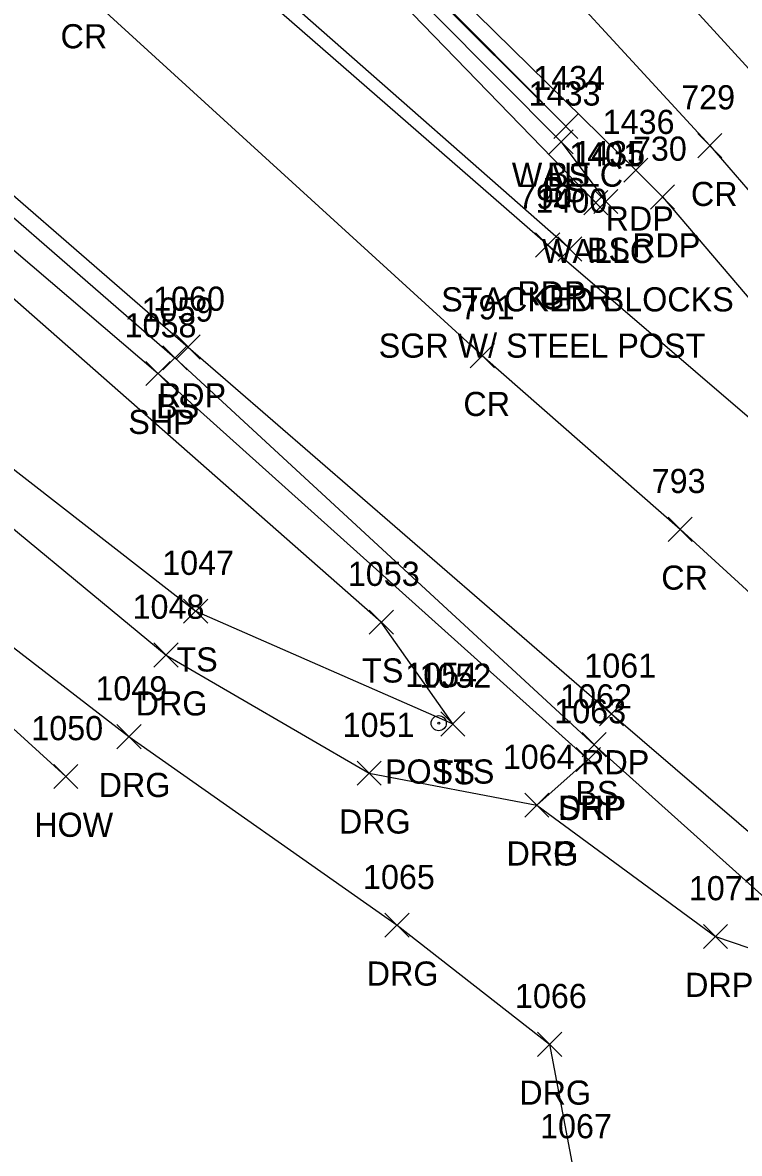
# Model space of a CAD drawing. Extents: x 1647133 to 1649138, y 411736 to 414924.
# Drawn here: x 1648782.9 to 1648842.3, y 411884.6 to 411978.2 of the extents above; entities that cross this region are included whole.
import ezdxf

# ---------------------------------------------------------------- set-up
doc = ezdxf.new("R2010")
doc.units = 0
for name, color, linetype in [('L_A', 7, 'Continuous'), ('L_C', 7, 'Continuous'), ('L_I', 7, 'Continuous'), ('L_TIC', 7, 'Continuous'), ('LBC', 7, 'Continuous'), ('LELB', 7, 'Continuous'), ('LPST', 7, 'Continuous'), ('LW', 7, 'Continuous'), ('P_A', 7, 'Continuous'), ('P_I', 7, 'Continuous'), ('P_TIC', 7, 'Continuous'), ('PET', 7, 'Continuous'), ('PRC', 7, 'Continuous'), ('PSP', 7, 'Continuous'), ('R_A', 7, 'Continuous'), ('R_C', 7, 'Continuous'), ('R_I', 7, 'Continuous'), ('R_TIC', 7, 'Continuous'), ('RDG', 7, 'Continuous'), ('RDP', 7, 'Continuous'), ('RGR', 7, 'Continuous')]:
    doc.layers.add(name, color=color, linetype=linetype)

msp = doc.modelspace()

# ---------------------------------------------------------------- linework, layer by layer
at = {"layer": 'L_TIC'}
for points in [[(1648826.903, 411968.607), (1648828.903, 411970.607)], [(1648828.903, 411968.607), (1648826.903, 411970.607)], [(1648826.903, 411968.607), (1648828.903, 411970.607)], [(1648828.903, 411968.607), (1648826.903, 411970.607)], [(1648826.527, 411967.324), (1648828.527, 411969.324)], [(1648828.527, 411967.324), (1648826.527, 411969.324)], [(1648829.392, 411962.284), (1648831.392, 411964.284)], [(1648831.392, 411962.284), (1648829.392, 411964.284)], [(1648830.218, 411962.386), (1648832.218, 411964.386)], [(1648832.218, 411962.386), (1648830.218, 411964.386)], [(1648794.546, 411949.439), (1648796.546, 411951.439)], [(1648796.546, 411949.439), (1648794.546, 411951.439)], [(1648796.258, 411928.474), (1648798.258, 411930.474)], [(1648798.258, 411928.474), (1648796.258, 411930.474)], [(1648811.631, 411927.562), (1648813.631, 411929.562)], [(1648813.631, 411927.562), (1648811.631, 411929.562)], [(1648817.559, 411919.135), (1648819.559, 411921.135)], [(1648819.559, 411919.135), (1648817.559, 411921.135)], [(1648829.258, 411917.417), (1648831.258, 411919.417)], [(1648831.258, 411917.417), (1648829.258, 411919.417)], [(1648785.503, 411914.789), (1648787.503, 411916.789)], [(1648787.503, 411914.789), (1648785.503, 411916.789)]]:
    msp.add_lwpolyline(points, dxfattribs=at)
at = {"layer": 'LBC'}
msp.add_lwpolyline([(1648759.377, 411940.477), (1648786.503, 411915.789)], dxfattribs=at)
at = {"layer": 'LELB'}
for points in [[(1648695.678, 412105.565), (1648703.852, 412095.255), (1648710.046, 412087.718), (1648733.652, 412063.604), (1648760.182, 412036.756), (1648786.341, 412009.779), (1648811.728, 411984.211), (1648827.527, 411968.324), (1648831.218, 411963.386)], [(1648704.664, 412095.833), (1648711.149, 412088.766), (1648734.698, 412064.622), (1648761.086, 412037.999), (1648787.653, 412010.792), (1648812.355, 411985.321), (1648827.903, 411969.607)], [(1648751.095, 411983.828), (1648760.092, 411978.22), (1648771.973, 411970.92), (1648795.546, 411950.439), (1648830.258, 411918.417), (1648852.646, 411898.353), (1648868.763, 411879.164), (1648878.386, 411860.923), (1648891.378, 411855.434), (1648912.798, 411838.201), (1648926.61, 411828.098), (1648926.491, 411825.939), (1648922.273, 411828.096)], [(1648770.799, 411965.305), (1648763.718, 411962.023), (1648768.382, 411954.913), (1648779, 411943.677), (1648797.258, 411929.474), (1648818.559, 411920.135), (1648812.631, 411928.562)], [(1648812.631, 411928.562), (1648770.799, 411965.305)]]:
    msp.add_lwpolyline(points, dxfattribs=at)
at = {"layer": 'LPST'}
for radius in [0.625, 0.0833]:
    msp.add_circle((1648817.384, 411920.196), radius, dxfattribs=at)
at = {"layer": 'LW'}
for points in [[(1648830.392, 411963.284), (1648792.891, 412001.948), (1648759.271, 412036.695), (1648733.27, 412063.116), (1648709.494, 412087.59), (1648704.253, 412093.509), (1648697.556, 412102.144)], [(1648704.664, 412095.833), (1648710.908, 412088.591), (1648734.403, 412064.434), (1648760.897, 412037.563), (1648787.2, 412010.572), (1648812.273, 411985.189), (1648827.903, 411969.607)]]:
    msp.add_lwpolyline(points, dxfattribs=at)
at = {"layer": 'P_TIC'}
for points in [[(1648838.835, 411967.01), (1648840.835, 411969.01)], [(1648840.835, 411967.01), (1648838.835, 411969.01)], [(1648832.709, 411964.976), (1648834.709, 411966.976)], [(1648834.709, 411964.976), (1648832.709, 411966.976)], [(1648832.709, 411964.976), (1648834.709, 411966.976)], [(1648834.709, 411964.976), (1648832.709, 411966.976)], [(1648834.917, 411962.758), (1648836.917, 411964.758)], [(1648836.917, 411962.758), (1648834.917, 411964.758)], [(1648834.917, 411962.758), (1648836.917, 411964.758)], [(1648836.917, 411962.758), (1648834.917, 411964.758)], [(1648825.406, 411958.789), (1648827.406, 411960.789)], [(1648827.406, 411958.789), (1648825.406, 411960.789)], [(1648795.64, 411950.338), (1648797.64, 411952.338)], [(1648797.64, 411950.338), (1648795.64, 411952.338)], [(1648819.993, 411949.624), (1648821.993, 411951.624)], [(1648821.993, 411949.624), (1648819.993, 411951.624)], [(1648793.143, 411948.14), (1648795.143, 411950.14)], [(1648795.143, 411948.14), (1648793.143, 411950.14)], [(1648836.381, 411935.249), (1648838.381, 411937.249)], [(1648838.381, 411935.249), (1648836.381, 411937.249)], [(1648830.689, 411919.965), (1648832.689, 411921.965)], [(1648832.689, 411919.965), (1648830.689, 411921.965)], [(1648828.772, 411916.188), (1648830.772, 411918.188)], [(1648830.772, 411916.188), (1648828.772, 411918.188)]]:
    msp.add_lwpolyline(points, dxfattribs=at)
at = {"layer": 'PET'}
for points in [[(1648833.709, 411965.976), (1648813.189, 411986.13), (1648788.104, 412011.597), (1648761.506, 412038.635), (1648735.153, 412065.343), (1648710.962, 412091.103), (1648695.849, 412110.74)], [(1648818.001, 412063.558), (1648810.494, 412053.715), (1648791.901, 412040.154), (1648791.666, 412033.115), (1648794.121, 412026.773), (1648798.944, 412021.85), (1648819.062, 412000.668), (1648854.228, 411962.165), (1648865.258, 411946.896), (1648874.312, 411932.811), (1648885.803, 411915.985), (1648895.792, 411902.999)], [(1648755.318, 411988.116), (1648772.85, 411971.957), (1648796.64, 411951.338), (1648831.689, 411920.965), (1648865.668, 411891.795), (1648882.412, 411878.076), (1648919.238, 411845.27), (1648942.739, 411824.946), (1648978.242, 411792.709), (1649017.207, 411756.44)], [(1648794.521, 411987.621), (1648826.406, 411959.789), (1648844.849, 411943.985), (1648873.225, 411921.132), (1648895.792, 411902.999), (1648925.88, 411875.913), (1648954.391, 411850.184), (1648992.641, 411815.073), (1649033.549, 411777.708)], [(1648835.917, 411963.758), (1648833.709, 411965.976)], [(1648835.917, 411963.758), (1648847.696, 411949.935), (1648849.709, 411946.294), (1648849.601, 411944.52), (1648847.769, 411943.282), (1648844.849, 411943.985)]]:
    msp.add_lwpolyline(points, dxfattribs=at)
at = {"layer": 'PRC'}
for points in [[(1648523.855, 412428.164), (1648541.762, 412388.819), (1648560.786, 412347.218), (1648578.952, 412307.656), (1648596.522, 412268.849), (1648615.514, 412228.06), (1648629.383, 412198.525), (1648645.407, 412164.541), (1648659.578, 412134.14), (1648672.041, 412110.748), (1648683.898, 412091.11), (1648700.383, 412068.335), (1648715.839, 412049.98), (1648739.601, 412024.905), (1648761.868, 412004.355), (1648787.636, 411981.064), (1648820.993, 411950.624), (1648837.381, 411936.249), (1648865.129, 411910.894), (1648893.845, 411885.618), (1648930.35, 411852.903), (1648951.421, 411834.103), (1648988.1, 411800.425), (1649025.041, 411766.663)], [(1648664.816, 412155.812), (1648676.979, 412144.697), (1648692.804, 412127.015), (1648705.779, 412111.7), (1648725.575, 412089.279), (1648736.199, 412077.337), (1648750.767, 412061.914), (1648770.244, 412040.325), (1648787.372, 412023.03), (1648802.926, 412006.988), (1648820.913, 411988.588), (1648839.835, 411968.01), (1648856.098, 411949.207), (1648864.815, 411933.931), (1648873.225, 411921.132)]]:
    msp.add_lwpolyline(points, dxfattribs=at)
at = {"layer": 'PSP'}
msp.add_lwpolyline([(1648770.231, 411969.569), (1648794.143, 411949.14), (1648829.772, 411917.188)], dxfattribs=at)
at = {"layer": 'R_TIC'}
for points in [[(1648827.248, 411958.455), (1648829.248, 411960.455)], [(1648829.248, 411958.455), (1648827.248, 411960.455)], [(1648793.804, 411924.837), (1648795.804, 411926.837)], [(1648795.804, 411924.837), (1648793.804, 411926.837)], [(1648790.735, 411918.085), (1648792.735, 411920.085)], [(1648792.735, 411918.085), (1648790.735, 411920.085)], [(1648828.772, 411916.188), (1648830.772, 411918.188)], [(1648830.772, 411916.188), (1648828.772, 411918.188)], [(1648810.63, 411915.061), (1648812.63, 411917.061)], [(1648812.63, 411915.061), (1648810.63, 411917.061)], [(1648824.509, 411912.413), (1648826.509, 411914.413)], [(1648826.509, 411912.413), (1648824.509, 411914.413)], [(1648824.509, 411912.413), (1648826.509, 411914.413)], [(1648826.509, 411912.413), (1648824.509, 411914.413)], [(1648812.934, 411902.471), (1648814.934, 411904.471)], [(1648814.934, 411902.471), (1648812.934, 411904.471)], [(1648839.301, 411901.539), (1648841.301, 411903.539)], [(1648841.301, 411901.539), (1648839.301, 411903.539)], [(1648825.568, 411892.617), (1648827.568, 411894.617)], [(1648827.568, 411892.617), (1648825.568, 411894.617)]]:
    msp.add_lwpolyline(points, dxfattribs=at)
at = {"layer": 'RDG'}
for points in [[(1648770.231, 411969.569), (1648761.087, 411961.805), (1648764.673, 411953.3), (1648775.763, 411941.57), (1648794.804, 411925.837), (1648811.63, 411916.061), (1648825.509, 411913.413)], [(1648748.722, 411946.394), (1648758.456, 411944.73), (1648791.735, 411919.085), (1648813.934, 411903.471), (1648826.568, 411893.617), (1648828.595, 411882.835), (1648842.008, 411871.664), (1648851.341, 411872.955), (1648866.977, 411878.615), (1648868.763, 411879.164), (1648871.035, 411879.523), (1648882.412, 411878.076)]]:
    msp.add_lwpolyline(points, dxfattribs=at)
at = {"layer": 'RDP'}
msp.add_lwpolyline([(1648829.772, 411917.188), (1648825.509, 411913.413), (1648840.301, 411902.539), (1648852.646, 411898.353), (1648865.668, 411891.795)], dxfattribs=at)
at = {"layer": 'RGR'}
msp.add_lwpolyline([(1648828.248, 411959.455), (1648783.912, 411998.445), (1648752.672, 412027.834), (1648730.332, 412051.085), (1648710.333, 412075.22), (1648699.799, 412090.248), (1648693.801, 412098.81), (1648690.054, 412105.682)], dxfattribs=at)

# ---------------------------------------------------------------- texts
at = {"layer": 'L_A'}
for s, p in [('WALLC', (1648823.438, 411964.607)), ('BS', (1648826.344, 411964.607)), ('BS', (1648825.968, 411963.324)), ('WALLC', (1648825.928, 411958.284)), ('BS', (1648829.659, 411958.386)), ('BS', (1648793.987, 411945.439)), ('TS', (1648795.667, 411924.474)), ('TS', (1648811.04, 411923.562)), ('POSTS', (1648812.928, 411915.196)), ('TS', (1648816.969, 411915.135)), ('BS', (1648828.699, 411913.417)), ('HOW', (1648783.889, 411910.789))]:
    msp.add_text(s, height=2, dxfattribs=at).set_placement(p)
at = {"layer": 'L_C'}
msp.add_text('STACKED BLOCKS', height=2, dxfattribs=at).set_placement((1648817.589, 411954.284))
at = {"layer": 'L_I'}
for s, p in [('1434', (1648825.21, 411972.607)), ('1434', (1648825.21, 411972.607)), ('1433', (1648824.834, 411971.324)), ('1401', (1648828.188, 411966.284)), ('1435', (1648828.525, 411966.386)), ('1059', (1648792.766, 411953.439)), ('1047', (1648794.486, 411932.474)), ('1053', (1648809.859, 411931.562)), ('1054', (1648814.613, 411923.196)), ('1052', (1648815.788, 411923.135)), ('1062', (1648827.439, 411921.417)), ('1050', (1648783.645, 411918.789))]:
    msp.add_text(s, height=2, dxfattribs=at).set_placement(p)
at = {"layer": 'P_A'}
for s, p in [('CR', (1648786.069, 411976.064)), ('CR', (1648838.269, 411963.01)), ('RDP', (1648831.198, 411960.976)), ('RDP', (1648831.198, 411960.976)), ('RDP', (1648833.405, 411958.758)), ('RDP', (1648833.405, 411958.758)), ('RDP', (1648823.894, 411954.789)), ('RDP', (1648794.128, 411946.338)), ('CR', (1648819.426, 411945.624)), ('SHP', (1648791.679, 411944.14)), ('CR', (1648835.814, 411931.249)), ('RDP', (1648829.177, 411915.965)), ('SHP', (1648827.307, 411912.188))]:
    msp.add_text(s, height=2, dxfattribs=at).set_placement(p)
at = {"layer": 'P_I'}
for s, p in [('729', (1648837.465, 411971.01)), ('1436', (1648830.961, 411968.976)), ('1436', (1648830.961, 411968.976)), ('730', (1648833.468, 411966.758)), ('730', (1648833.468, 411966.758)), ('790', (1648823.957, 411962.789)), ('1060', (1648793.734, 411954.338)), ('791', (1648819.197, 411953.624)), ('1058', (1648791.372, 411952.14)), ('793', (1648835.019, 411939.249)), ('1061', (1648829.437, 411923.965)), ('1063', (1648826.953, 411920.188))]:
    msp.add_text(s, height=2, dxfattribs=at).set_placement(p)
at = {"layer": 'R_A'}
for s, p in [('GRR', (1648825.736, 411954.455)), ('DRG', (1648792.292, 411920.837)), ('DRG', (1648789.223, 411914.085)), ('DRP', (1648827.26, 411912.188)), ('DRG', (1648809.118, 411911.061)), ('DRG', (1648822.998, 411908.413)), ('DRP', (1648822.998, 411908.413)), ('DRG', (1648811.422, 411898.471)), ('DRP', (1648837.789, 411897.539)), ('DRG', (1648824.056, 411888.617))]:
    msp.add_text(s, height=2, dxfattribs=at).set_placement(p)
at = {"layer": 'R_C'}
msp.add_text('SGR W/ STEEL POST', height=2, dxfattribs=at).set_placement((1648812.413, 411950.455))
at = {"layer": 'R_I'}
for s, p in [('1400', (1648825.389, 411962.455)), ('1048', (1648792.032, 411928.837)), ('1049', (1648788.956, 411922.085)), ('1063', (1648826.953, 411920.188)), ('1051', (1648809.425, 411919.061)), ('1064', (1648822.691, 411916.413)), ('1064', (1648822.691, 411916.413)), ('1065', (1648811.115, 411906.471)), ('1071', (1648838.096, 411905.539)), ('1066', (1648823.694, 411896.617)), ('1067', (1648825.776, 411885.835))]:
    msp.add_text(s, height=2, dxfattribs=at).set_placement(p)

doc.saveas('drawing.dxf')
